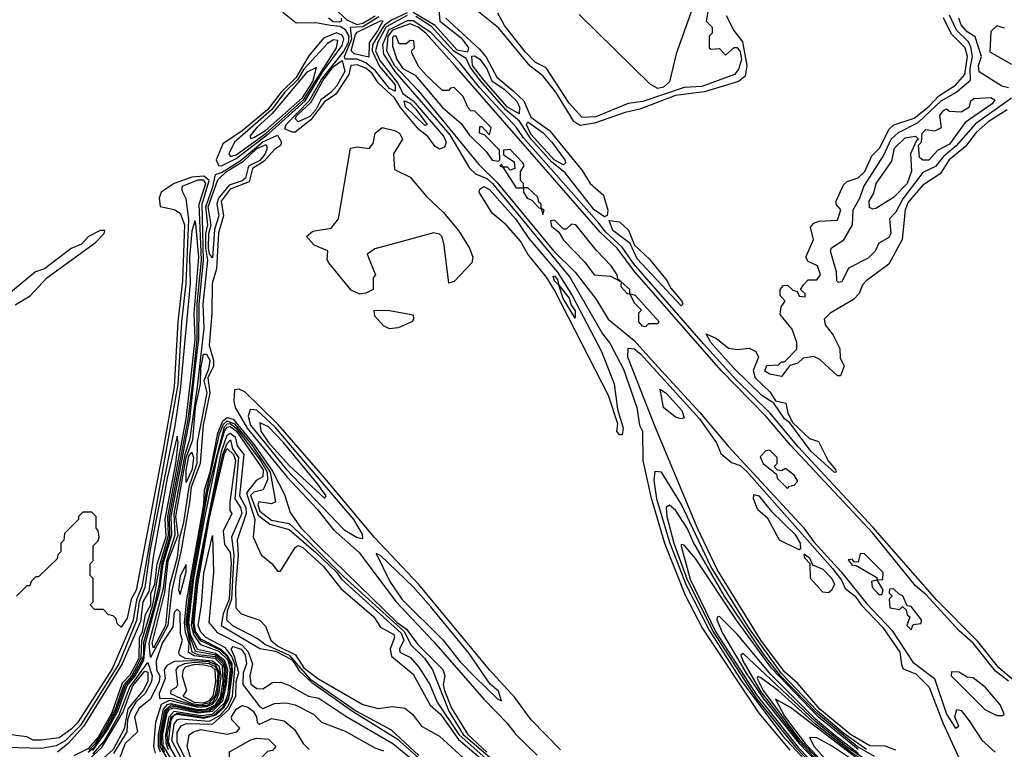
# Model space of a CAD drawing. Extents: x 2737310 to 2869991, y 870230 to 1012730.
# Tile 340 of 479: x 2788751 to 2792091, y 967265 to 969740. Entities that reach past the tile are written whole.
import ezdxf

# ---------------------------------------------------------------- set-up
doc = ezdxf.new("R2010")
doc.units = 0

msp = doc.modelspace()

# ---------------------------------------------------------------- linework, layer by layer
at = {"layer": '0CON02XD'}
for points in [[(2791056.2, 969843.8), (2790977.5, 969625), (2790955, 969530), (2790935, 969512), (2790915, 969507.5)], [(2791092.5, 969815), (2791080, 969735), (2791100, 969715), (2791100, 969695), (2791090, 969685), (2791090, 969645), (2791095, 969640), (2791125, 969642.5), (2791145, 969620), (2791174.2, 969645.8), (2791185, 969646.2), (2791195, 969631.2), (2791199.1, 969605), (2791188.9, 969571.1), (2791175.4, 969554.6), (2791065, 969513.5), (2791005, 969510), (2790865, 969463.1), (2790815, 969455.8), (2790705, 969410.5), (2790658.6, 969408.6), (2790615, 969457.5), (2790536.8, 969576.8), (2790500, 969595), (2790465, 969631.1), (2790395, 969721.2), (2790372.3, 969762.3)], [(2790065, 969754.8), (2789993.8, 969716.2), (2789965.8, 969664.2), (2789957.5, 969635), (2789972, 969602), (2790033.6, 969525), (2790050, 969490), (2790085, 969464.6), (2790188.2, 969345), (2790197.8, 969325), (2790191.6, 969308.4), (2790175, 969301.1), (2790160.6, 969310.6), (2790135, 969344.2), (2790105, 969367.5), (2790042.1, 969442.1), (2790021.9, 969475), (2789966.5, 969526.5), (2789945, 969558.9), (2789925, 969575.5), (2789895, 969587.8), (2789874.2, 969585), (2789867.8, 969555), (2789822.8, 969487.2), (2789785, 969461.5), (2789738.8, 969401.2), (2789685, 969358.6), (2789675, 969358.6), (2789650.3, 969370.3), (2789654.7, 969385), (2789734.3, 969465.7), (2789775, 969537.7), (2789849.2, 969630.8), (2789866.6, 969663.4), (2789868.5, 969685), (2789856.1, 969706.1), (2789837.4, 969717.4), (2789805, 969720.4), (2789755, 969730), (2789688.3, 969728.3), (2789643.3, 969765)], [(2789818.5, 969778.5), (2789860.3, 969740.3), (2789894.3, 969724.3), (2789915, 969728.1), (2789956.8, 969753.2)], [(2790065, 969763.9), (2790011.7, 969738.3), (2789988.3, 969721.7), (2789976.9, 969705), (2789947.8, 969655), (2789946.4, 969635), (2789971.3, 969581.3), (2790025, 969519.4), (2790025, 969498)], [(2790172.5, 969775), (2790175.6, 969735), (2790248.5, 969678.5), (2790272.9, 969645), (2790269.5, 969630.5), (2790235, 969636.8), (2790160.7, 969720.7), (2790085, 969765.3)], [(2791147.8, 969755), (2791173.6, 969703.6), (2791202.5, 969665), (2791216.9, 969585), (2791211.2, 969548.8), (2791188.8, 969531.2), (2791073.8, 969496.2), (2790975, 969482.7), (2790855, 969436.7), (2790805, 969425.6), (2790701.1, 969388.9), (2790650.9, 969380.9), (2790630, 969395), (2790570, 969495), (2790525, 969550), (2790482.2, 969582.2), (2790375, 969712.9), (2790307, 969767)], [(2789835, 969732.1), (2789813.6, 969733.6), (2789798.6, 969745)], [(2789840.9, 969745), (2789842, 969735), (2789835, 969732.1)], [(2790025, 969498), (2790005, 969506.7), (2789957.4, 969567.4), (2789925, 969593.8), (2789895, 969606.1), (2789855, 969606.7), (2789852.2, 969615), (2789877.5, 969675), (2789873.3, 969715), (2789915, 969717.5), (2789969.3, 969750.7)], [(2789935, 969613.8), (2789885, 969624.5), (2789875.7, 969635), (2789890.3, 969689.7), (2789895, 969697.5), (2789977.5, 969737.5), (2789982.5, 969735), (2789965, 969702.9), (2789936.6, 969663.4), (2789935, 969613.8)], [(2792120.9, 967500.9), (2792071.7, 967541.7), (2792000.6, 967630.6), (2791861.7, 967771.7), (2791645, 968018.8), (2791391.4, 968291.4), (2791296.4, 968405), (2791180.2, 968520.2), (2791070.7, 968640.7), (2790833.2, 968913.2), (2790795, 968968.2), (2790739.5, 969019.5), (2790715, 969050.5), (2790459.5, 969339.5), (2790435, 969375.4), (2790310.1, 969510.1), (2790242.5, 969595), (2790145, 969697.2), (2790085, 969736.7), (2790065, 969736.7), (2790002.4, 969705), (2789981.6, 969655), (2789985, 969622.9), (2790023.4, 969565), (2790209.4, 969349.4), (2790277, 969237), (2790297, 969217), (2790335, 969202.1), (2790355, 969184.6), (2790616.7, 968866.7), (2790727.5, 968675), (2790752.9, 968642.9), (2790798.8, 968555), (2790843.8, 968425), (2790853.8, 968365), (2790863.3, 968345), (2790864.5, 968244.5), (2790891.7, 968121.7), (2790937.8, 967965), (2791008.7, 967788.7), (2791067.5, 967675), (2791257.8, 967387.8), (2791362.9, 967262.9)], [(2792105, 967496.5), (2792060.7, 967530.7), (2791985.6, 967625), (2791937.7, 967667.7), (2791825, 967790), (2791789.3, 967819.3), (2791645, 967998.1), (2791365, 968297.5), (2791282, 968395), (2791130.6, 968550.6), (2790836.7, 968886.7), (2790778.1, 968965), (2790720, 969020), (2790227.1, 969585), (2790128.9, 969695), (2790102.9, 969715), (2790075, 969726.6), (2790015, 969704.6), (2790000, 969685), (2789994.6, 969635), (2790022.1, 969585), (2790100.8, 969500.8), (2790308.7, 969248.7), (2790369.7, 969189.7), (2790563.1, 968955), (2790635, 968883.8), (2790705, 968793.3), (2790746.7, 968725), (2790835, 968652.5), (2790904.7, 968574.7), (2791058.2, 968408.2), (2791153.6, 968293.6), (2791408.9, 968018.9), (2791445, 967969.2), (2791537.6, 967867.6), (2791625, 967759.2), (2791709.4, 967669.4), (2791780.9, 967560.9), (2791853.8, 967505), (2791894.3, 967385), (2791925, 967337.5), (2791936.7, 967343.3), (2791922.5, 967375), (2791930, 967400), (2791945, 967396.7), (2791971.7, 967361.7), (2792015, 967296.7), (2792060, 967255)], [(2790196, 969745), (2790310.9, 969640.9), (2790332.8, 969612.8), (2790369.4, 969545), (2790425, 969499.4), (2790460.6, 969465), (2790485, 969409.4), (2790547.5, 969365), (2790658.3, 969228.3), (2790685.8, 969185), (2790731.4, 969145), (2790745.8, 969094.2), (2790743.9, 969076.1), (2790735, 969072), (2790700, 969095), (2790601.2, 969221.2), (2790555, 969258.4), (2790485, 969336.7), (2790445.7, 969395.7), (2790400, 969435), (2790315, 969531.8), (2790279, 969579), (2790265, 969608.5), (2790224, 969634), (2790147.4, 969717.4), (2790095, 969751.1)], [(2790915, 969507.5), (2790890.7, 969520.7), (2790648.3, 969758.3)], [(2792035.6, 969394.4), (2791995, 969358), (2791959.7, 969310.3), (2791904, 969265), (2791872.9, 969217.1), (2791815, 969178.8), (2791765, 969121.2), (2791754.4, 969095), (2791743.8, 968995), (2791699.3, 968910.7), (2791622.5, 968855), (2791609.3, 968840.7), (2791598.3, 968811.7), (2791579.3, 968790.7), (2791500, 968745), (2791480, 968725), (2791483.3, 968705), (2791510.7, 968670.7), (2791533.3, 968625), (2791533.8, 968593.8), (2791547.5, 968565), (2791535, 968532.5), (2791525, 968532.5), (2791465, 968587.5), (2791445, 968597.5), (2791408.3, 968591.7), (2791390, 968575), (2791363, 968567), (2791335, 968530), (2791295, 968537.5), (2791278.3, 968548.3), (2791285, 968567.5), (2791325, 968570), (2791335, 968580), (2791345, 968580), (2791387, 968623), (2791386.7, 968645), (2791370.7, 968690.7), (2791330.7, 968740.7), (2791333.8, 968766.2), (2791347.5, 968785), (2791330, 968805), (2791330, 968825), (2791341.7, 968838.3), (2791355, 968840), (2791373, 968823), (2791388.3, 968818.3), (2791395, 968802.5), (2791415, 968800), (2791415, 968810), (2791400, 968825), (2791409.3, 968840.7), (2791425, 968857.5), (2791455, 968857.5), (2791467.5, 968875), (2791457.5, 968905), (2791425, 968920), (2791417.5, 968935), (2791443.3, 968995), (2791433, 969037), (2791445, 969050), (2791463, 969057), (2791525, 969060), (2791536.7, 969095), (2791520, 969115), (2791520, 969125), (2791545, 969180), (2791558.3, 969191.7), (2791595, 969203.8), (2791617.5, 969225), (2791641.4, 969278.6), (2791667.5, 969305), (2791700.6, 969369.4), (2791716, 969384), (2791785, 969405.8), (2791835, 969445.8), (2791868.2, 969481.8), (2791925, 969518.1), (2791956.5, 969555), (2791966.2, 969615), (2791958.1, 969645), (2791911.5, 969691.5), (2791885, 969746.2)], [(2792115, 969474), (2791993.3, 969386.7), (2791927.3, 969312.7), (2791884, 969276), (2791857.8, 969242.2), (2791815, 969222.5), (2791746.9, 969133.1), (2791722.5, 969087.5), (2791701.2, 969065), (2791706, 969015), (2791698.8, 969001.2), (2791665, 968982.5), (2791653.3, 968955), (2791628.8, 968931.2), (2791562.3, 968897.7), (2791539.3, 968850.7), (2791528.3, 968848.3), (2791522.5, 968855), (2791521.2, 968885), (2791501.2, 968955), (2791505, 968966.7), (2791546.9, 968993.1), (2791575.7, 969044.3), (2791578, 969095), (2791600.8, 969135), (2791614, 969175), (2791681.3, 969278.7), (2791707.1, 969335), (2791732.2, 969357.8), (2791798.1, 969391.9), (2791877.1, 969465), (2791926.6, 969493.4), (2791976.2, 969535), (2791975.5, 969575), (2791982.9, 969615), (2791977.6, 969647.6), (2791969.4, 969665), (2791928.9, 969705), (2791905.4, 969755.4)], [(2792105, 969508.8), (2792082.5, 969515), (2792005, 969563.3), (2792003.8, 969585), (2792013.3, 969615), (2791991.7, 969681.7), (2791965, 969698.8), (2791945, 969723.3), (2791936.7, 969745)], [(2789435, 969244.1), (2789485, 969269.5), (2789595.8, 969354.2), (2789718.7, 969465), (2789777.8, 969562.2), (2789845, 969652.9), (2789850.3, 969675), (2789845, 969687.9), (2789825, 969695.9), (2789781.9, 969678.1), (2789732, 969618), (2789687.4, 969542.6), (2789637.3, 969495), (2789591.1, 969435), (2789505, 969362.9), (2789440.3, 969319.7), (2789417.8, 969265), (2789425, 969245.7), (2789435, 969244.1)], [(2792091.7, 969711.7), (2792065, 969720), (2792045, 969700), (2792041.7, 969631.7), (2792115, 969590)], [(2789466.4, 969276.4), (2789485, 969282.1), (2789586.3, 969355), (2789715, 969469.8), (2789825.4, 969645), (2789829.7, 969669.7), (2789815, 969672.5), (2789795, 969660), (2789715, 969572.3), (2789693.3, 969536.7), (2789650, 969495), (2789604.7, 969435), (2789479.2, 969325), (2789460, 969285), (2789466.4, 969276.4)], [(2790375, 969260), (2790380, 969265), (2790378.3, 969298.3), (2790328.3, 969348.3), (2790310, 969355), (2790311.7, 969378.3), (2790318.3, 969378.3), (2790345, 969350), (2790350, 969375), (2790295, 969430), (2790281.7, 969431.7), (2790271.7, 969441.7), (2790255, 969480), (2790225, 969510), (2790211.7, 969508.3), (2790205, 969500), (2790185, 969500), (2790130.7, 969550.7), (2790105, 969580), (2790082.5, 969625), (2790080, 969635), (2790090, 969645), (2790088.3, 969668.3), (2790075, 969670), (2790061.7, 969658.3), (2790038.3, 969658.3), (2790027.5, 969685), (2790020, 969685), (2790015, 969680), (2790015, 969650), (2790030, 969605), (2790050, 969575), (2790092, 969552), (2790185, 969442.5), (2790248.3, 969388.3), (2790275, 969350), (2790333, 969293), (2790353.6, 969263.6), (2790375, 969260)], [(2789695, 969394.4), (2789685.7, 969405), (2789691.3, 969415), (2789739.7, 969460.3), (2789780.6, 969535), (2789815, 969582), (2789845, 969602.5), (2789853.8, 969565), (2789825.2, 969514.8), (2789806.7, 969493.3), (2789771.9, 969468.1), (2789755.2, 969434.8), (2789735, 969411.8), (2789695, 969394.4)], [(2790445, 969421.2), (2790405, 969443.2), (2790325, 969535.7), (2790287.3, 969585), (2790285, 969616.7), (2790295, 969617.5), (2790312.9, 969605), (2790335, 969574), (2790352.6, 969532.6), (2790394.3, 969505), (2790435.6, 969465), (2790446.5, 969445), (2790445, 969421.2)], [(2789535, 969337.5), (2789545, 969341.1), (2789585, 969364.7), (2789710.3, 969475), (2789745, 969531.1), (2789757.7, 969577.7), (2789725, 969562.9), (2789607.4, 969422.6), (2789555.6, 969375), (2789532, 969345), (2789535, 969337.5)], [(2790125, 969381.2), (2790059.4, 969445), (2790054.5, 969465.5), (2790075, 969457.3), (2790095, 969436.5), (2790132.5, 969385), (2790125, 969381.2)], [(2791835, 969263.8), (2791814, 969264), (2791803.3, 969273.3), (2791800, 969315), (2791810, 969325), (2791812.5, 969355), (2791825, 969367.5), (2791855, 969363.3), (2791877.5, 969375), (2791872.5, 969415), (2791885, 969432.5), (2791895, 969437.5), (2791905, 969430), (2791945, 969427.5), (2791972.5, 969445), (2791977.5, 969465), (2791987, 969473), (2792045, 969476.2), (2792058.8, 969468.8), (2792050, 969455), (2791958, 969392), (2791905, 969318), (2791863.8, 969296.2), (2791835, 969263.8)], [(2792100, 969435), (2792035.6, 969394.4)], [(2790595, 969248), (2790563.6, 969265), (2790485, 969351.8), (2790470, 969385), (2790475, 969393.8), (2790526, 969356), (2790555.6, 969325), (2790600, 969265), (2790602, 969255), (2790595, 969248)], [(2789905, 968808.8), (2789875, 968822.5), (2789800, 968915), (2789794.2, 968925.8), (2789796.4, 968956.4), (2789750, 968975), (2789723.3, 969005), (2789745, 969022.5), (2789807, 969033), (2789832.5, 969065), (2789872.5, 969305), (2789895, 969308.8), (2789936.1, 969303.9), (2789950, 969320), (2789956.7, 969355), (2789980, 969375), (2790022.5, 969365), (2790038.8, 969355), (2790049.2, 969335), (2790018.8, 969285), (2790021.7, 969231.7), (2790075, 969206.2), (2790130.3, 969140.3), (2790187.4, 969087.4), (2790239.2, 969025), (2790277.1, 968965), (2790288.1, 968935), (2790284.3, 968915), (2790225, 968852.5), (2790206.7, 968846.7), (2790190.8, 968975), (2790183.6, 969003.6), (2790175, 969012.5), (2790155, 969017.5), (2790048.3, 968988.3), (2789955, 968962.5), (2789930, 968945), (2789957.5, 968875), (2789950, 968865), (2789950, 968825), (2789925, 968812.5), (2789905, 968808.8)], [(2789195, 967576.7), (2789190.3, 967625), (2789238.2, 967811.8), (2789249.5, 967905), (2789277.7, 967992.3), (2789275, 968064.2), (2789311.6, 968265), (2789329.5, 968320.5), (2789353.5, 968495), (2789376.3, 968693.7), (2789373.1, 968775), (2789388.9, 968925), (2789382.6, 968965), (2789382.3, 969015), (2789389.1, 969045), (2789382.3, 969105), (2789406.2, 969173.8), (2789414.5, 969215.5), (2789435, 969222.1), (2789498.3, 969261.7), (2789575, 969325.5), (2789625, 969348.8), (2789638.8, 969325), (2789635, 969313.8), (2789615, 969300), (2789579.7, 969260.3), (2789540, 969235), (2789529.3, 969190.7), (2789465, 969165.4), (2789434.1, 969125), (2789441.8, 969075), (2789425, 969017.5), (2789418.8, 968895), (2789403.6, 968845), (2789403.1, 968745), (2789393.5, 968635), (2789408.7, 968585), (2789408.2, 968565), (2789388.8, 968525), (2789395.3, 968475), (2789373.1, 968365), (2789363.1, 968235), (2789333, 968155), (2789327.3, 968102.7), (2789297.6, 967935), (2789266.3, 967805), (2789253, 967685), (2789195, 967576.7)], [(2791645, 969097.5), (2791633.8, 969103.8), (2791632, 969125), (2791647.7, 969152.3), (2791656.7, 969185), (2791709.5, 969260.5), (2791718, 969305), (2791755, 969340), (2791790, 969345), (2791800, 969335), (2791791.7, 969328.3), (2791772.5, 969285), (2791776.4, 969226.4), (2791761.2, 969185), (2791715, 969137.5), (2791655, 969100), (2791645, 969097.5)], [(2789405, 968932.5), (2789395, 968946), (2789391.6, 968965), (2789392.4, 969015), (2789400.4, 969045), (2789390, 969105), (2789423.3, 969196.7), (2789452.8, 969225), (2789509.5, 969260.5), (2789555, 969302.9), (2789587, 969317), (2789590.5, 969305), (2789583.8, 969285), (2789565, 969263.2), (2789526.4, 969243.6), (2789517.3, 969202.7), (2789505, 969193.2), (2789461, 969179), (2789425.3, 969135), (2789420, 969115), (2789426.7, 969075), (2789411.7, 969028.3), (2789405, 968932.5)], [(2790525, 969080), (2790530, 969095), (2790520, 969100), (2790520, 969115), (2790511.7, 969121.7), (2790508.3, 969138.3), (2790475, 969170), (2790460, 969170), (2790460, 969185), (2790450, 969195), (2790450, 969225), (2790462.5, 969245), (2790457.5, 969255), (2790415, 969300), (2790391.7, 969298.3), (2790391.7, 969281.7), (2790428.3, 969258.3), (2790430, 969235), (2790415, 969230), (2790405, 969240), (2790390, 969240), (2790385, 969250), (2790380, 969245), (2790390, 969240), (2790435, 969170), (2790460, 969170), (2790460, 969155), (2790472.5, 969135), (2790488.3, 969128.3), (2790511.7, 969101.7), (2790520, 969100), (2790525, 969080)], [(2788998.5, 967261.5), (2789048.9, 967331.1), (2789083.2, 967395), (2789115, 967481.2), (2789142.6, 967515), (2789172.2, 967567.8), (2789177.1, 967625), (2789225.9, 967805), (2789237.4, 967895), (2789266.7, 967993.3), (2789264.1, 968055), (2789327.8, 968385), (2789347.5, 968565), (2789358.7, 968655), (2789359.8, 968775), (2789374.8, 968925), (2789369.6, 969115), (2789393.4, 969195), (2789375, 969209.2), (2789335, 969206.6), (2789274.8, 969185.2), (2789231.1, 969155), (2789224.3, 969135), (2789227, 969107), (2789275, 969096.7), (2789295, 969084), (2789310, 969045), (2789303.1, 968855), (2789287.3, 968715), (2789275.3, 968495.3), (2789238, 968282), (2789145.5, 967805), (2789129.2, 967775), (2789115, 967710), (2789095, 967680), (2789081.7, 967691.7), (2789078.3, 967708.3), (2789068.3, 967718.3), (2789051.7, 967721.7), (2789035, 967740), (2789005, 967740), (2788990, 967755), (2789000, 967765), (2789000, 967845), (2788990, 967855), (2788990, 967895), (2789000, 967905), (2789000, 967955), (2789017, 967973), (2789020, 967985), (2789017, 968007), (2789010, 968015), (2789010, 968055), (2788995, 968070), (2788965, 968070), (2788950, 968055), (2788950, 968045), (2788903, 967997), (2788900, 967975), (2788890, 967965), (2788890, 967935), (2788880, 967925), (2788878.3, 967911.7), (2788815, 967850), (2788805, 967850), (2788790, 967835), (2788785, 967820), (2788775, 967820), (2788740, 967785)], [(2788983.5, 967255), (2789006.3, 967275), (2789034.6, 967315), (2789078.3, 967395), (2789110.9, 967485), (2789137.1, 967515), (2789165, 967565.3), (2789171.8, 967585), (2789171.4, 967628.6), (2789208.7, 967755), (2789224.8, 967825), (2789232.4, 967895), (2789259.7, 967985), (2789258.8, 968055), (2789321.7, 968385), (2789338.6, 968511.4), (2789352.5, 968655), (2789353.3, 968776.7), (2789367.9, 968925), (2789359.2, 969115), (2789382.2, 969185), (2789375, 969196.2), (2789355, 969196.2), (2789301.2, 969175), (2789300.7, 969160.7), (2789313.8, 969133.8), (2789323.1, 969063.1), (2789314.7, 968845), (2789300, 968715), (2789287.3, 968502.7), (2789243.5, 968256.5)], [(2790795, 968332.5), (2790785, 968332.5), (2790776.7, 968345), (2790779.3, 968369.3), (2790748, 968465), (2790565, 968822.5), (2790537.3, 968867.3), (2790474.7, 968944.7), (2790449.5, 968989.5), (2790401.1, 969045), (2790353.5, 969083.5), (2790309.4, 969155), (2790311.9, 969165), (2790325, 969174.4), (2790345, 969164.5), (2790432.5, 969065), (2790478.1, 968998.1), (2790575, 968883.6), (2790625.2, 968805.2), (2790724.6, 968615), (2790767.1, 968505), (2790778.8, 968418.8), (2790797.5, 968355), (2790795, 968332.5)], [(2790875, 968700), (2790885, 968710), (2790915, 968710), (2790920, 968715), (2790840, 968805), (2790820, 968810), (2790820, 968825), (2790790.6, 968850.7), (2790780, 968860), (2790777.5, 968875), (2790757.5, 968905), (2790707, 968957), (2790637.5, 969045), (2790623, 969047), (2790605, 969030), (2790595, 969030), (2790565, 969060), (2790551.7, 969058.3), (2790555, 969040), (2790580, 969020), (2790595, 968992.5), (2790668.3, 968918.3), (2790700, 968875), (2790755, 968870), (2790790.6, 968850.7), (2790790, 968835), (2790811.7, 968811.7), (2790820, 968810), (2790835, 968780), (2790860, 968755), (2790850, 968745), (2790850, 968715), (2790861.7, 968701.7), (2790875, 968700)], [(2790995, 968770), (2790845, 968929.5), (2790821.4, 968981.4), (2790762.9, 969025), (2790750.7, 969059.3), (2790785, 969054.2), (2790816.2, 969026.2), (2790836, 968975), (2790887.7, 968927.7), (2790946.1, 968856.1), (2790959.7, 968829.7), (2790997.1, 968785), (2791000, 968775), (2790995, 968770)], [(2788985, 967262.1), (2789008.4, 967285), (2789035, 967325.3), (2789075, 967399.3), (2789104.9, 967485.1), (2789130.7, 967515), (2789163.3, 967575), (2789165.5, 967634.5), (2789202.9, 967755), (2789226.8, 967895), (2789255, 967990), (2789253, 968055), (2789315, 968386.2), (2789331.8, 968521.8), (2789345.8, 968655), (2789342.9, 968745), (2789358.8, 968935), (2789347.9, 969047.9), (2789345, 969057.5), (2789335, 969022.5), (2789327.3, 968935), (2789328.5, 968845), (2789295.3, 968485), (2789277.1, 968362.9), (2789193.6, 967943.6), (2789175.8, 967814.2), (2789156.5, 967765), (2789147.4, 967702.6), (2789086.9, 967555), (2788955.9, 967345), (2788905, 967294.5), (2788875, 967277.5), (2788825, 967267.8), (2788625, 967274.2)], [(2788735, 968773.3), (2788786.1, 968803.9), (2788842.5, 968865), (2789007.5, 968985), (2789037.5, 969015), (2789040, 969025), (2789023.3, 969025), (2788984, 969005), (2788960.8, 968979.2), (2788925, 968964), (2788835, 968895.7), (2788804.6, 968885.4), (2788700.7, 968799.3)], [(2790635, 968727.5), (2790594.5, 968795), (2790580, 968840), (2790565, 968854), (2790560.5, 968869.5), (2790565, 968871.2), (2790575, 968858.8), (2790580, 968840), (2790615, 968796), (2790621.7, 968771.7), (2790635, 968752.5), (2790635, 968727.5)], [(2790005, 968691.9), (2789985, 968701.9), (2789955.8, 968735), (2789953.3, 968755), (2790005, 968754.2), (2790085, 968738.8), (2790086.9, 968725), (2790080.8, 968715), (2790035, 968694.5), (2790005, 968691.9)], [(2791515, 968204), (2791435, 968277.1), (2791362.9, 968372.9), (2791345, 968386.2), (2791309.5, 968439.5), (2791268.6, 968465), (2791175, 968557.3), (2791095.6, 968645), (2791080, 968675), (2791115, 968659.4), (2791155, 968625.7), (2791185, 968621.4), (2791225, 968626.2), (2791247.5, 968615), (2791257.5, 968595), (2791239.3, 968550.7), (2791246.2, 968525), (2791297, 968477), (2791315, 968447.5), (2791349.3, 968439.3), (2791356, 968405), (2791373, 968373), (2791429.7, 968319.7), (2791460, 968310), (2791493.6, 968243.6), (2791518, 968215), (2791520, 968205), (2791515, 968204)], [(2791722.7, 967262.7), (2791686.4, 967276.4), (2791635, 967277.5), (2791568.6, 967315), (2791465, 967401.2), (2791389.6, 967489.6), (2791345, 967528.1), (2791265, 967635.8), (2791116.7, 967875), (2791050, 968015), (2790904.3, 968364.3), (2790814, 968595), (2790815, 968626.2), (2790835, 968624.3), (2790856.8, 968606.8), (2791056.7, 968386.7), (2791114.2, 968305), (2791128.8, 968268.8), (2791165, 968238), (2791195, 968227.5), (2791217.7, 968207.7), (2791508.3, 967878.3), (2791538.8, 967838.8), (2791550.6, 967810.6), (2791584.7, 967784.7), (2791605.6, 967755), (2791678.8, 967678.8), (2791736.5, 967595), (2791742.5, 967552.5), (2791748.3, 967538.3), (2791790.8, 967520.8), (2791836.2, 967476.2), (2791882.5, 967355), (2791951.4, 967205)], [(2789205, 967608.1), (2789199.6, 967625), (2789243, 967797), (2789254.6, 967905), (2789288.8, 967991.2), (2789280.4, 968055), (2789315, 968255.7), (2789338.5, 968315), (2789347.4, 968425), (2789363.8, 968505), (2789365, 968556.7), (2789374.8, 968605.2), (2789385, 968606), (2789395.3, 968585), (2789391.8, 968555), (2789375.3, 968515), (2789385.2, 968475), (2789352.7, 968307.3), (2789351.9, 968235), (2789324.3, 968155.7), (2789306.6, 968035), (2789291.7, 967978.3), (2789285, 967916), (2789259.4, 967820.6), (2789245.6, 967685), (2789205, 967608.1)], [(2790585, 967264), (2790486.2, 967365), (2790430.5, 967440.5), (2790344.6, 967534.6), (2790104.6, 967824.6), (2789953.8, 967983.8), (2789785.4, 968185.4), (2789627.1, 968367.1), (2789515, 968478), (2789495, 968486.7), (2789480, 968485), (2789476.7, 968445), (2789482, 968425), (2789522.5, 968355), (2789657.9, 968187.9), (2789760.2, 968080.2), (2789815, 968010), (2789902.7, 967932.7), (2790026.3, 967766.3), (2790155, 967631.2), (2790325.5, 967435.5), (2790403.3, 967355), (2790433.3, 967315), (2790505.6, 967245.6)], [(2790995, 968386.2), (2790975, 968392.5), (2790934.4, 968424.4), (2790923, 968487), (2790945, 968472.5), (2790996.5, 968415), (2791005, 968390), (2790995, 968386.2)], [(2789228.6, 967255), (2789221.8, 967275), (2789221.2, 967315), (2789238.8, 967401.2), (2789252.7, 967417.3), (2789265, 967420.7), (2789355, 967400.1), (2789385, 967401.6), (2789415, 967416.5), (2789432.2, 967442.2), (2789441.1, 967495), (2789438.6, 967548.6), (2789413.4, 967573.4), (2789342.8, 967582.8), (2789323.6, 967593.6), (2789325.8, 967625), (2789313, 967663), (2789310.3, 967695), (2789317.2, 967772.8), (2789375, 968096), (2789378, 968145), (2789397.2, 968205), (2789422.8, 968337.2), (2789440.1, 968379.9), (2789455, 968390.9), (2789475, 968384.7), (2789547.3, 968297.3), (2789608.7, 968208.7), (2789649.5, 968129.5), (2789668.8, 968068.8), (2789705.8, 968015), (2789769.9, 967949.9), (2790031.3, 967695), (2790062.5, 967672.5), (2790100.8, 967620.8), (2790185.9, 967535.9), (2790193.3, 967515), (2790187.8, 967485), (2790192.1, 967465), (2790215.4, 967405), (2790271.2, 967315), (2790335, 967255.5)], [(2789915, 967980), (2789913.3, 967995), (2789884.4, 968045), (2789617.7, 968357.7), (2789555, 968415.6), (2789532.3, 968417.7), (2789525.8, 968395), (2789533.5, 968365), (2789655, 968215.6), (2789850.7, 968010.7), (2789895, 967983.8), (2789915, 967980)], [(2789276.3, 967195), (2789227.8, 967275), (2789226.8, 967315), (2789242.9, 967397.1), (2789265, 967415.9), (2789355, 967396.4), (2789395, 967400.1), (2789426.7, 967423.3), (2789442.3, 967465), (2789447, 967535), (2789441.1, 967555), (2789415, 967578.8), (2789356.2, 967586.2), (2789335.4, 967595), (2789315.5, 967695), (2789333.6, 967846.4), (2789385.1, 968145), (2789429.1, 968335), (2789442.1, 968367.9), (2789455, 968379.5), (2789479.6, 968369.6), (2789540.2, 968295), (2789600, 968205), (2789618.8, 968105), (2789605, 968098), (2789562.5, 968105), (2789558.6, 968095), (2789565, 968073.3), (2789605, 968043.1), (2789665, 968031.5), (2789729.9, 967969.9), (2789850.4, 967850.4), (2790055.3, 967665), (2790079.1, 967619.1), (2790124, 967575), (2790151.2, 967535), (2790206.1, 967395), (2790255.4, 967315), (2790385, 967204.6)], [(2789241.5, 967255), (2789232, 967282), (2789231.5, 967315), (2789247.7, 967395), (2789255, 967405.8), (2789275, 967411.2), (2789355, 967392.6), (2789395, 967395.8), (2789432.4, 967425), (2789447.5, 967472.5), (2789451.6, 967535), (2789445, 967558.3), (2789415, 967584.8), (2789347.5, 967597.5), (2789323.2, 967663.2), (2789319.9, 967695), (2789338.7, 967851.3), (2789390.5, 968145), (2789445, 968358.7), (2789455, 968369.2), (2789465, 968370), (2789485, 968354.3), (2789567.8, 968245), (2789590.2, 968205), (2789590.9, 968179.1), (2789576.2, 968145), (2789545, 968137.5), (2789534.1, 968125.9), (2789559.6, 968059.6), (2789598.9, 968028.9), (2789665, 968010.6), (2789755, 967932.5), (2789825, 967866.2), (2789841.9, 967841.9), (2790045, 967659.5), (2790053.5, 967635), (2790038.6, 967605), (2790040.8, 967595), (2790076.8, 967576.8), (2790105, 967543.8), (2790142.5, 967485), (2790167.5, 967425), (2790240.4, 967315), (2790405, 967168.8)], [(2789287.6, 967195), (2789238, 967278), (2789236.3, 967315), (2789251, 967389), (2789259, 967401), (2789275, 967406.5), (2789355, 967388.9), (2789405, 967395.1), (2789440, 967430), (2789452.3, 967485), (2789456.3, 967535), (2789447, 967565), (2789415, 967590.7), (2789353.7, 967603.7), (2789330.6, 967655), (2789324.2, 967695), (2789341.8, 967845), (2789377.3, 968045), (2789423, 968267), (2789445, 968344.6), (2789455, 968358.6), (2789465, 968360.2), (2789485, 968345.7), (2789576.2, 968213.8), (2789575, 968189.2), (2789553.1, 968176.9), (2789520.7, 968135), (2789548.6, 968045), (2789543.3, 967985), (2789570, 967925), (2789607.5, 967895), (2789625, 967870), (2789635, 967870), (2789685, 967950), (2789695, 967956.7), (2789710.7, 967949.3), (2789781.2, 967885), (2789840.5, 967810.5), (2789952.5, 967715), (2789975, 967680), (2790020, 967655), (2790022.5, 967645), (2790008, 967605), (2790011.7, 967581.7), (2790085, 967520), (2790142.9, 967415), (2790177.8, 967385), (2790239, 967299), (2790395, 967166)], [(2789785, 968117.5), (2789790, 968125), (2789762, 968165), (2789645, 968307.5), (2789595, 968359.4), (2789565, 968372.5), (2789568.6, 968345), (2789595, 968305.7), (2789665, 968228.1), (2789785, 968117.5)], [(2788935, 967243.7), (2788985, 967269.4), (2789016.4, 967305), (2789065, 967390), (2789099.4, 967490.6), (2789125, 967517.5), (2789155.6, 967575), (2789156.8, 967643.2), (2789167.1, 967665), (2789177.3, 967722.7), (2789195.2, 967755), (2789196.1, 967793.9), (2789209.1, 967825), (2789217.1, 967895), (2789247.3, 967987.3), (2789244.5, 968045.5), (2789280, 968235), (2789288.2, 968305), (2789285, 968327.5), (2789250.6, 968185), (2789203.4, 967916.6), (2789189.2, 967800.8), (2789168.9, 967765), (2789160.7, 967699.3), (2789098.4, 967555), (2788967, 967343), (2788915.3, 967284.7), (2788878.8, 967255)], [(2789255, 967263.2), (2789247.2, 967285), (2789246, 967315), (2789257.6, 967375), (2789275.2, 967394.8), (2789365, 967379.4), (2789405, 967384.5), (2789446.2, 967423.8), (2789458.3, 967455), (2789460.2, 967479.8), (2789466.2, 967535), (2789457.5, 967567.5), (2789427.5, 967597.5), (2789365, 967620), (2789341.8, 967655), (2789333.7, 967685), (2789350.7, 967845), (2789435, 968275.5), (2789455, 968330.9), (2789465, 968337.3), (2789481.8, 968325), (2789488.5, 968295), (2789511.5, 968265), (2789496.6, 968125), (2789517.4, 968085), (2789519.4, 968065), (2789488, 967975), (2789492, 967925), (2789482.5, 967815), (2789484.3, 967745), (2789502.5, 967725), (2789535, 967713.8), (2789565, 967703.3), (2789585, 967682.5), (2789602.9, 967635), (2789626.9, 967615), (2789686.1, 967586.1), (2789715, 967541.5), (2789762, 967505), (2789915, 967416.7), (2789966.4, 967403.6), (2790015, 967410), (2790057.5, 967405), (2790083.3, 967385), (2790114.1, 967344.1), (2790175, 967310), (2790281.8, 967211.8)], [(2789302.2, 967202.2), (2789253.1, 967285), (2789251.5, 967315), (2789264.5, 967375), (2789285, 967388.3), (2789374, 967374), (2789409.3, 967380.7), (2789441.1, 967408.9), (2789456.3, 967433.7), (2789463.4, 967456.6), (2789465, 967501.2), (2789470.4, 967545), (2789457.3, 967577.3), (2789432, 967602), (2789365, 967632.8), (2789344.1, 967664.1), (2789339.2, 967695), (2789355, 967842), (2789391.4, 968045), (2789439.8, 968265), (2789455, 968302.5), (2789465.8, 968315), (2789472.5, 968285), (2789493.3, 968255), (2789480.6, 968115), (2789500, 968085), (2789504.2, 968065), (2789469.2, 967985), (2789477.7, 967925), (2789469.2, 967775), (2789454.3, 967734.3), (2789452.5, 967705), (2789472.5, 967685), (2789559.5, 967639.5), (2789582.4, 967622.4), (2789665, 967584.6), (2789734.8, 967504.8), (2789892.9, 967395), (2790011.2, 967331.2), (2790105, 967244.5)], [(2789264.1, 967265), (2789255, 967290.8), (2789265, 967365.6), (2789275, 967380.9), (2789285, 967384.7), (2789375, 967370.9), (2789417.4, 967382.6), (2789442.8, 967407.2), (2789459.7, 967435), (2789472.8, 967525), (2789471, 967555), (2789455.1, 967585.1), (2789434.4, 967604.4), (2789365, 967639.1), (2789347.4, 967665), (2789342.3, 967695), (2789355.6, 967825), (2789395, 968050), (2789445, 968269.2), (2789455, 968285.8), (2789475.7, 968265), (2789482.5, 968245), (2789463.9, 968103.9), (2789463.3, 968075), (2789470, 968065), (2789440.8, 968005), (2789445, 967960), (2789465, 967932.5), (2789467.8, 967897.8), (2789461.2, 967775), (2789440.6, 967725), (2789434.2, 967685), (2789565, 967606.7), (2789618.1, 967598.1), (2789675, 967568.8), (2789700.4, 967530.4), (2789741.6, 967491.6), (2789879.4, 967395), (2790030.9, 967300.9), (2790104.5, 967235)], [(2789315, 968170), (2789315, 968211.2), (2789325, 968260), (2789335, 968273.8), (2789340, 968255), (2789335.4, 968215.4), (2789315, 968170)], [(2791355, 968150), (2791361.7, 968158.3), (2791378.3, 968161.7), (2791390, 968175), (2791377.5, 968195), (2791348.3, 968218.3), (2791335, 968210), (2791321.7, 968211.7), (2791310, 968225), (2791320, 968235), (2791320, 968255), (2791295, 968280), (2791281.7, 968278.3), (2791262.5, 968257.5), (2791272.5, 968235), (2791318.3, 968198.3), (2791320, 968185), (2791355, 968150)], [(2789243.5, 968256.5), (2789165, 967816.7), (2789147.5, 967772.5), (2789136.1, 967703.9), (2789065, 967538.6), (2788946.5, 967355), (2788925, 967333.3), (2788885, 967304.4), (2788825, 967296.2), (2788796.4, 967296.4), (2788775, 967307.5), (2788695, 967317.5)], [(2791623.5, 967265), (2791545, 967319.7), (2791457.6, 967395), (2791335, 967522.9), (2791226.2, 967673.8), (2791095.4, 967885), (2790996, 968096), (2790927.5, 968205), (2790905, 968207.5), (2790901.4, 968178.6), (2790911.2, 968115), (2790956, 967965), (2791011.7, 967821.7), (2791089.7, 967669.7), (2791198.2, 967498.2), (2791339.6, 967309.6), (2791527.1, 967107.1)], [(2791395, 967942.5), (2791328, 967975), (2791288.8, 968048.8), (2791255, 968077.5), (2791240, 968115), (2791240.8, 968129.2), (2791258.6, 968125), (2791301.5, 968071.5), (2791380.4, 967995), (2791397.8, 967965), (2791400, 967945), (2791395, 967942.5)], [(2791651, 967241), (2791591.9, 967275), (2791455, 967387.6), (2791332, 967515), (2791275, 967586.8), (2791141.3, 967785), (2791036.6, 967966.6), (2791015, 968016), (2790975, 968076.7), (2790955, 968093.3), (2790944.2, 968085.8), (2790945.8, 968055), (2790969.6, 967965), (2791013.7, 967843.7), (2791103.6, 967663.6), (2791249.2, 967439.2), (2791382.3, 967272.3), (2791529.5, 967119.5)], [(2789320.5, 967195), (2789267.3, 967295), (2789275, 967350), (2789284.8, 967365.2), (2789295, 967368.9), (2789395, 967360.5), (2789429.6, 967380.4), (2789457.9, 967412.1), (2789473.1, 967445), (2789481.2, 967551.2), (2789470.1, 967580.1), (2789449.4, 967609.4), (2789382.5, 967645), (2789365, 967662.2), (2789356.2, 967685), (2789367.8, 967755), (2789375, 967862.5), (2789405, 967990), (2789408.6, 967865), (2789392.2, 967695), (2789421, 967661), (2789505, 967618.2), (2789526.3, 967596.3), (2789540, 967555), (2789531.9, 967515), (2789535, 967486.7), (2789555, 967472), (2789575, 967470), (2789608.3, 967491.7), (2789635, 967492.5), (2789663.3, 967483.3), (2789730, 967445), (2789765, 967438.8), (2789857.5, 967377.5), (2790016.9, 967285), (2790092.4, 967222.4)], [(2791594.8, 967265), (2791459.1, 967375), (2791300.6, 967540.6), (2791182.8, 967702.8), (2791043, 967913), (2791005, 967957.5), (2790995, 967960), (2790994.3, 967954.3), (2791025, 967842.9), (2791112.7, 967662.7), (2791249.7, 967449.7), (2791391.6, 967271.6), (2791529.3, 967129.3)], [(2790385, 967430), (2790375, 967462.5), (2790346.2, 967486.2), (2790275, 967590.8), (2790145, 967748.1), (2790086, 967816), (2789975, 967922.5), (2789960, 967930), (2790006.2, 967835), (2790047.1, 967775), (2790186.4, 967636.4), (2790245, 967562.5), (2790295, 967511.2), (2790372.5, 967435), (2790385, 967430)], [(2791495, 967796), (2791475, 967798), (2791433.3, 967845), (2791432.5, 967895), (2791414.2, 967914.2), (2791411.7, 967928.3), (2791430, 967915), (2791440.7, 967890.7), (2791475, 967876.5), (2791505.4, 967845), (2791514.5, 967825), (2791505, 967804.2), (2791495, 967796)], [(2791675, 967790), (2791680, 967805), (2791660, 967840), (2791678.3, 967841.7), (2791680, 967865), (2791615, 967930), (2791601.7, 967928.3), (2791595, 967900), (2791581.7, 967901.7), (2791575, 967910), (2791561.7, 967908.3), (2791575, 967890), (2791588.3, 967888.3), (2791658.3, 967848.3), (2791660, 967840), (2791640, 967835), (2791642.5, 967815), (2791665, 967790), (2791675, 967790)], [(2789295, 967790), (2789315, 967867.5), (2789315, 967892.5), (2789295, 967853.3), (2789289.2, 967805), (2789295, 967790)], [(2791775, 967670), (2791781.7, 967688.3), (2791808.3, 967691.7), (2791810, 967705), (2791775, 967750), (2791761.7, 967751.7), (2791746.4, 967786.4), (2791735, 967790), (2791715, 967810), (2791701.7, 967808.3), (2791700, 967795), (2791710, 967785), (2791700, 967775), (2791702.5, 967745), (2791735, 967740), (2791745, 967750), (2791758.3, 967738.3), (2791761.7, 967721.7), (2791770, 967715), (2791760, 967685), (2791775, 967670)], [(2789212, 967252), (2789205.7, 967275), (2789212.7, 967357.3), (2789231.5, 967418.5), (2789258.5, 967431.5), (2789355, 967407.8), (2789385, 967410), (2789405, 967418.9), (2789419.7, 967435), (2789427.4, 967457.4), (2789433.7, 967515), (2789429, 967545), (2789405, 967564.8), (2789313.6, 967573.6), (2789292.9, 967585), (2789290.6, 967595), (2789302.9, 967635), (2789296.5, 967656.5), (2789295, 967730), (2789285, 967741.2), (2789275, 967728.8), (2789269.8, 967680.2), (2789233.9, 967625), (2789213.9, 967565), (2789214.7, 967535), (2789226.2, 967515), (2789223.8, 967495), (2789194.7, 967435.3), (2789172.2, 967417.8), (2789155.7, 967405), (2789140, 967375), (2789150, 967325), (2789108.9, 967285), (2789088.1, 967231.9)], [(2791595, 967251.3), (2791513.8, 967313.8), (2791448.9, 967368.9), (2791298.5, 967518.5), (2791185, 967655.7), (2791125, 967716.2), (2791117, 967713), (2791116.2, 967705), (2791135, 967659.2), (2791215, 967523.4), (2791275.2, 967435), (2791394.5, 967284.5), (2791542.5, 967132.5)], [(2789329.6, 967199.6), (2789285, 967290), (2789285, 967322.5), (2789298.8, 967345), (2789317, 967353), (2789405, 967350), (2789460.1, 967399.9), (2789483.5, 967445), (2789484.8, 967495), (2789494.6, 967525), (2789479.7, 967579.7), (2789468.5, 967605), (2789475, 967614.3), (2789502.2, 967605), (2789515.3, 967585.3), (2789520.5, 967555), (2789509.2, 967525), (2789508.1, 967485), (2789565, 967408.8), (2789575, 967404), (2789615, 967421.2), (2789655, 967423.3), (2789685, 967416.2), (2789747.5, 967385), (2789775, 967357.5), (2789855, 967326.7), (2789955, 967270), (2789985, 967260)], [(2792004.1, 966825.9), (2792015, 966830.6), (2792034, 966856), (2792041.2, 966895), (2791994.3, 966994.3), (2791804.8, 967105), (2791554.5, 967274.5), (2791449.9, 967359.9), (2791205, 967590), (2791197.5, 967585), (2791203.8, 967565), (2791265, 967459.7), (2791393.5, 967293.5), (2791495.8, 967185.8), (2791540.7, 967140.7), (2791618.6, 967078.6), (2791815, 966941.7), (2791895, 966875.8), (2791985, 966829), (2792004.1, 966825.9)], [(2788999.8, 967250.2), (2789037, 967293), (2789088, 967382), (2789124.3, 967475.7), (2789185, 967560), (2789200, 967515), (2789197.6, 967495), (2789176.8, 967455), (2789144.8, 967425.2), (2789126.1, 967395), (2789117, 967365), (2789114.7, 967325), (2789069.3, 967250.7)], [(2789345, 967413.7), (2789385, 967414.3), (2789405.8, 967425), (2789421.9, 967455), (2789428.8, 967525), (2789415, 967553.2), (2789391.8, 967561.8), (2789334.2, 967565.8), (2789276.4, 967563.6), (2789250, 967550), (2789240.8, 967535), (2789244.5, 967505), (2789224.4, 967455), (2789225, 967437.5), (2789265, 967438.6), (2789345, 967413.7)], [(2789365, 967416.1), (2789395, 967423.6), (2789413.4, 967445), (2789420.1, 967475), (2789423.5, 967525), (2789415.2, 967545), (2789395, 967555.2), (2789345, 967559.5), (2789310, 967555), (2789287.5, 967545), (2789280.8, 967535), (2789285.6, 967484.4), (2789281.2, 967475), (2789263.8, 967465), (2789262, 967455), (2789335, 967421.2), (2789365, 967416.1)], [(2788945, 967184.7), (2788920.8, 967195), (2788926, 967205), (2788949.2, 967210.8), (2788987.3, 967232.7), (2789029, 967271), (2789100.1, 967389.9), (2789135, 967480.7), (2789175, 967530.5), (2789185, 967527.5), (2789185.9, 967495), (2789169.2, 967465), (2789117.9, 967402.1), (2789105.2, 967334.8), (2789067.8, 967265), (2788995, 967199.6), (2788945, 967184.7)], [(2789375, 967422.8), (2789395, 967430.8), (2789406.6, 967445), (2789416.4, 967495), (2789413.6, 967535), (2789402.5, 967545), (2789375, 967550.8), (2789345, 967552.6), (2789314.8, 967545.2), (2789305.5, 967535), (2789302.3, 967515), (2789316.2, 967465), (2789304.2, 967445), (2789342.9, 967425), (2789375, 967422.8)], [(2792085, 967380), (2792090, 967385), (2792077.5, 967415), (2792027.5, 967475), (2791985, 967507.5), (2791965, 967510), (2791937, 967527), (2791911.7, 967528.3), (2791910, 967515), (2792025, 967400), (2792065, 967380), (2792085, 967380)], [(2792005, 966833.7), (2792027.5, 966852.5), (2792037.8, 966895), (2791988.7, 966988.7), (2791801.2, 967101.2), (2791573.5, 967253.5), (2791450.7, 967350.7), (2791324.2, 967465), (2791265, 967508), (2791255, 967512.5), (2791252.9, 967505), (2791272.7, 967465), (2791395, 967300), (2791533.7, 967153.7), (2791631.9, 967075), (2791815, 966947.8), (2791895, 966882.3), (2791985, 966835.8), (2792005, 966833.7)], [(2792005, 966840.5), (2792025, 966856.8), (2792034.4, 966895), (2791984.1, 966984.1), (2791797.4, 967097.4), (2791593, 967233), (2791365, 967407.1), (2791314.1, 967435.9), (2791345, 967378.1), (2791415.2, 967285), (2791519.5, 967175), (2791625, 967086.5), (2791796.5, 966966.5), (2791905, 966882.1), (2791985, 966841.8), (2792005, 966840.5)], [(2789355, 967158.8), (2789319.2, 967275), (2789326.1, 967313.9), (2789340, 967325), (2789365, 967331.9), (2789455, 967316.7), (2789487.5, 967325), (2789497, 967337), (2789470, 967365), (2789468.8, 967375), (2789485, 967401.2), (2789505, 967413.8), (2789525, 967408.6), (2789542.5, 967395), (2789554.2, 967375), (2789556.4, 967356.4), (2789565, 967350), (2789605, 967370), (2789648.3, 967361.7), (2789683, 967333), (2789712.5, 967285), (2789732.5, 967265)], [(2789485, 967127.5), (2789470, 967145), (2789468.3, 967158.3), (2789442.5, 967185), (2789442.5, 967195), (2789462.5, 967225), (2789463, 967257), (2789535, 967297.5), (2789555, 967302.5), (2789595, 967300), (2789620, 967275), (2789608.3, 967261.7), (2789591.7, 967258.3), (2789560, 967225), (2789548.3, 967191.7), (2789530, 967175), (2789528.3, 967161.7), (2789520, 967155), (2789530, 967145), (2789525, 967130), (2789485, 967127.5)], [(2792005, 966852.8), (2792025, 966872.8), (2792028.1, 966895), (2791970.8, 966980.8), (2791752.5, 967112.5), (2791505, 967276.8), (2791455, 967304.2), (2791430, 967305), (2791445.6, 967275), (2791525, 967185.3), (2791618.6, 967105), (2791838.5, 966948.5), (2791905, 966894.5), (2791975, 966856.9), (2792005, 966852.8)]]:
    msp.add_lwpolyline(points, dxfattribs=at)

doc.saveas('drawing.dxf')
